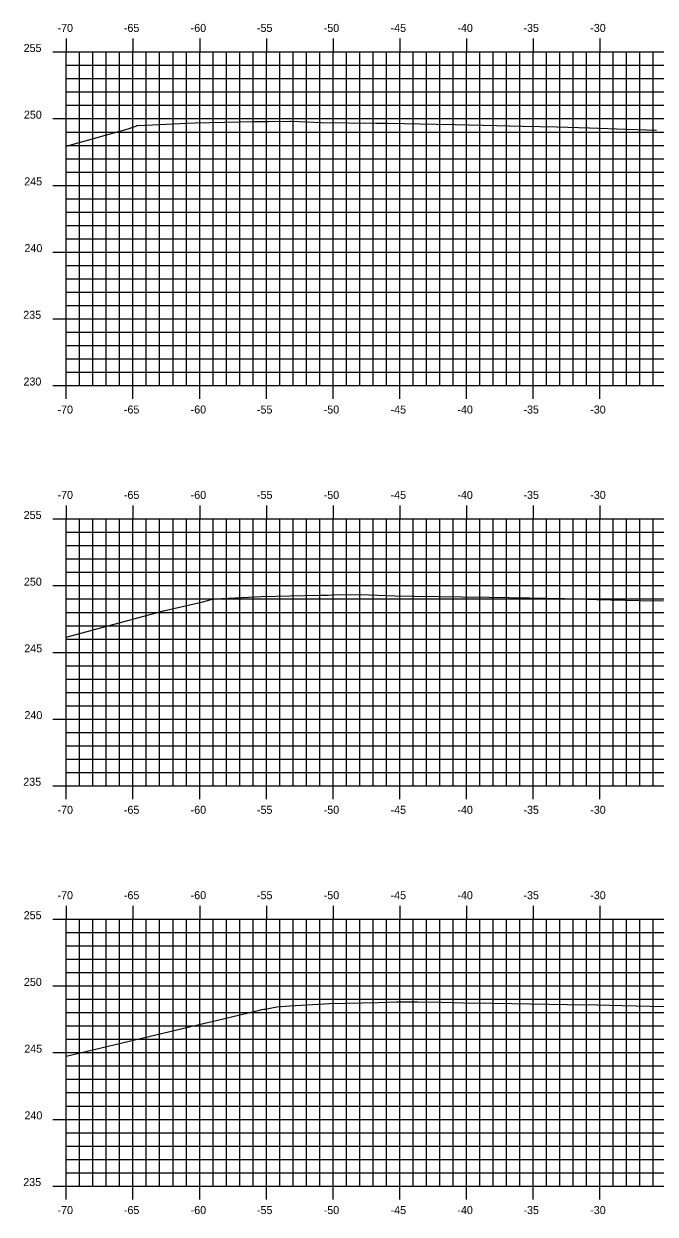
# Model space of a CAD drawing. Extents: x 1170543 to 1177585, y 609599 to 610623.
# Drawn here: x 1172327.3 to 1172374.7, y 610275.7 to 610364.9 of the extents above; entities that cross this region are included whole.
import ezdxf

# ---------------------------------------------------------------- set-up
doc = ezdxf.new("R2010")
doc.units = 0
for name, color, linetype in [('H_V ANNOTATION', 7, 'Continuous'), ('MAJOR', 7, 'Continuous'), ('MINOR', 7, 'Continuous'), ('S_Roadway_Centerline', 7, 'Continuous')]:
    doc.layers.add(name, color=color, linetype=linetype)

msp = doc.modelspace()

# ---------------------------------------------------------------- linework, layer by layer
at = {"layer": 'MAJOR'}
for p, q in [((1172330.524, 610363.803), (1172330.524, 610362.801)), ((1172335.524, 610363.803), (1172335.524, 610362.801)), ((1172340.524, 610363.803), (1172340.524, 610362.801)), ((1172345.524, 610363.803), (1172345.524, 610362.801)), ((1172350.524, 610363.803), (1172350.524, 610362.801)), ((1172355.524, 610363.803), (1172355.524, 610362.801)), ((1172360.524, 610363.803), (1172360.524, 610362.801)), ((1172365.524, 610363.803), (1172365.524, 610362.801)), ((1172370.524, 610363.803), (1172370.524, 610362.801)), ((1172329.522, 610362.801), (1172330.524, 610362.801)), ((1172330.524, 610362.801), (1172470.524, 610362.801)), ((1172330.524, 610337.801), (1172330.524, 610362.801)), ((1172330.524, 610337.801), (1172330.524, 610362.801)), ((1172330.524, 610362.801), (1172470.524, 610362.801)), ((1172335.524, 610337.801), (1172335.524, 610362.801)), ((1172340.524, 610337.801), (1172340.524, 610362.801)), ((1172345.524, 610337.801), (1172345.524, 610362.801)), ((1172350.524, 610337.801), (1172350.524, 610362.801)), ((1172355.524, 610337.801), (1172355.524, 610362.801)), ((1172360.524, 610337.801), (1172360.524, 610362.801)), ((1172365.524, 610337.801), (1172365.524, 610362.801)), ((1172370.524, 610337.801), (1172370.524, 610362.801)), ((1172329.522, 610357.801), (1172330.524, 610357.801)), ((1172330.524, 610357.801), (1172470.524, 610357.801)), ((1172329.522, 610352.801), (1172330.524, 610352.801)), ((1172330.524, 610352.801), (1172470.524, 610352.801)), ((1172329.522, 610347.801), (1172330.524, 610347.801)), ((1172330.524, 610347.801), (1172470.524, 610347.801)), ((1172329.522, 610342.801), (1172330.524, 610342.801)), ((1172330.524, 610342.801), (1172470.524, 610342.801)), ((1172329.522, 610337.801), (1172330.524, 610337.801)), ((1172330.524, 610337.801), (1172470.524, 610337.801)), ((1172330.524, 610337.801), (1172470.524, 610337.801)), ((1172330.524, 610336.799), (1172330.524, 610337.801)), ((1172335.524, 610336.799), (1172335.524, 610337.801)), ((1172340.524, 610336.799), (1172340.524, 610337.801)), ((1172345.524, 610336.799), (1172345.524, 610337.801)), ((1172350.524, 610336.799), (1172350.524, 610337.801)), ((1172355.524, 610336.799), (1172355.524, 610337.801)), ((1172360.524, 610336.799), (1172360.524, 610337.801)), ((1172365.524, 610336.799), (1172365.524, 610337.801)), ((1172370.524, 610336.799), (1172370.524, 610337.801)), ((1172330.524, 610328.803), (1172330.524, 610327.801)), ((1172335.524, 610328.803), (1172335.524, 610327.801)), ((1172340.524, 610328.803), (1172340.524, 610327.801)), ((1172345.524, 610328.803), (1172345.524, 610327.801)), ((1172350.524, 610328.803), (1172350.524, 610327.801)), ((1172355.524, 610328.803), (1172355.524, 610327.801)), ((1172360.524, 610328.803), (1172360.524, 610327.801)), ((1172365.524, 610328.803), (1172365.524, 610327.801)), ((1172370.524, 610328.803), (1172370.524, 610327.801)), ((1172329.522, 610327.801), (1172330.524, 610327.801)), ((1172330.524, 610327.801), (1172470.524, 610327.801)), ((1172330.524, 610307.801), (1172330.524, 610327.801)), ((1172330.524, 610307.801), (1172330.524, 610327.801)), ((1172330.524, 610327.801), (1172470.524, 610327.801)), ((1172335.524, 610307.801), (1172335.524, 610327.801)), ((1172340.524, 610307.801), (1172340.524, 610327.801)), ((1172345.524, 610307.801), (1172345.524, 610327.801)), ((1172350.524, 610307.801), (1172350.524, 610327.801)), ((1172355.524, 610307.801), (1172355.524, 610327.801)), ((1172360.524, 610307.801), (1172360.524, 610327.801)), ((1172365.524, 610307.801), (1172365.524, 610327.801)), ((1172370.524, 610307.801), (1172370.524, 610327.801)), ((1172329.522, 610322.801), (1172330.524, 610322.801)), ((1172330.524, 610322.801), (1172470.524, 610322.801)), ((1172329.522, 610317.801), (1172330.524, 610317.801)), ((1172330.524, 610317.801), (1172470.524, 610317.801)), ((1172329.522, 610312.801), (1172330.524, 610312.801)), ((1172330.524, 610312.801), (1172470.524, 610312.801)), ((1172329.522, 610307.801), (1172330.524, 610307.801)), ((1172330.524, 610307.801), (1172470.524, 610307.801)), ((1172330.524, 610307.801), (1172470.524, 610307.801)), ((1172330.524, 610306.799), (1172330.524, 610307.801)), ((1172335.524, 610306.799), (1172335.524, 610307.801)), ((1172340.524, 610306.799), (1172340.524, 610307.801)), ((1172345.524, 610306.799), (1172345.524, 610307.801)), ((1172350.524, 610306.799), (1172350.524, 610307.801)), ((1172355.524, 610306.799), (1172355.524, 610307.801)), ((1172360.524, 610306.799), (1172360.524, 610307.801)), ((1172365.524, 610306.799), (1172365.524, 610307.801)), ((1172370.524, 610306.799), (1172370.524, 610307.801)), ((1172330.524, 610298.803), (1172330.524, 610297.801)), ((1172335.524, 610298.803), (1172335.524, 610297.801)), ((1172340.524, 610298.803), (1172340.524, 610297.801)), ((1172345.524, 610298.803), (1172345.524, 610297.801)), ((1172350.524, 610298.803), (1172350.524, 610297.801)), ((1172355.524, 610298.803), (1172355.524, 610297.801)), ((1172360.524, 610298.803), (1172360.524, 610297.801)), ((1172365.524, 610298.803), (1172365.524, 610297.801)), ((1172370.524, 610298.803), (1172370.524, 610297.801)), ((1172329.522, 610297.801), (1172330.524, 610297.801)), ((1172330.524, 610297.801), (1172470.524, 610297.801)), ((1172330.524, 610277.801), (1172330.524, 610297.801)), ((1172330.524, 610277.801), (1172330.524, 610297.801)), ((1172330.524, 610297.801), (1172470.524, 610297.801)), ((1172335.524, 610277.801), (1172335.524, 610297.801)), ((1172340.524, 610277.801), (1172340.524, 610297.801)), ((1172345.524, 610277.801), (1172345.524, 610297.801)), ((1172350.524, 610277.801), (1172350.524, 610297.801)), ((1172355.524, 610277.801), (1172355.524, 610297.801)), ((1172360.524, 610277.801), (1172360.524, 610297.801)), ((1172365.524, 610277.801), (1172365.524, 610297.801)), ((1172370.524, 610277.801), (1172370.524, 610297.801)), ((1172329.522, 610292.801), (1172330.524, 610292.801)), ((1172330.524, 610292.801), (1172470.524, 610292.801)), ((1172329.522, 610287.801), (1172330.524, 610287.801)), ((1172330.524, 610287.801), (1172470.524, 610287.801)), ((1172329.522, 610282.801), (1172330.524, 610282.801)), ((1172330.524, 610282.801), (1172470.524, 610282.801)), ((1172329.522, 610277.801), (1172330.524, 610277.801)), ((1172330.524, 610277.801), (1172470.524, 610277.801)), ((1172330.524, 610277.801), (1172470.524, 610277.801)), ((1172330.524, 610276.799), (1172330.524, 610277.801)), ((1172335.524, 610276.799), (1172335.524, 610277.801)), ((1172340.524, 610276.799), (1172340.524, 610277.801)), ((1172345.524, 610276.799), (1172345.524, 610277.801)), ((1172350.524, 610276.799), (1172350.524, 610277.801)), ((1172355.524, 610276.799), (1172355.524, 610277.801)), ((1172360.524, 610276.799), (1172360.524, 610277.801)), ((1172365.524, 610276.799), (1172365.524, 610277.801)), ((1172370.524, 610276.799), (1172370.524, 610277.801))]:
    msp.add_line(p, q, dxfattribs=at)
at = {"layer": 'MINOR'}
for p, q in [((1172331.524, 610337.801), (1172331.524, 610362.801)), ((1172332.524, 610337.801), (1172332.524, 610362.801)), ((1172333.524, 610337.801), (1172333.524, 610362.801)), ((1172334.524, 610337.801), (1172334.524, 610362.801)), ((1172336.524, 610337.801), (1172336.524, 610362.801)), ((1172337.524, 610337.801), (1172337.524, 610362.801)), ((1172338.524, 610337.801), (1172338.524, 610362.801)), ((1172339.524, 610337.801), (1172339.524, 610362.801)), ((1172341.524, 610337.801), (1172341.524, 610362.801)), ((1172342.524, 610337.801), (1172342.524, 610362.801)), ((1172343.524, 610337.801), (1172343.524, 610362.801)), ((1172344.524, 610337.801), (1172344.524, 610362.801)), ((1172346.524, 610337.801), (1172346.524, 610362.801)), ((1172347.524, 610337.801), (1172347.524, 610362.801)), ((1172348.524, 610337.801), (1172348.524, 610362.801)), ((1172349.524, 610337.801), (1172349.524, 610362.801)), ((1172351.524, 610337.801), (1172351.524, 610362.801)), ((1172352.524, 610337.801), (1172352.524, 610362.801)), ((1172353.524, 610337.801), (1172353.524, 610362.801)), ((1172354.524, 610337.801), (1172354.524, 610362.801)), ((1172356.524, 610337.801), (1172356.524, 610362.801)), ((1172357.524, 610337.801), (1172357.524, 610362.801)), ((1172358.524, 610337.801), (1172358.524, 610362.801)), ((1172359.524, 610337.801), (1172359.524, 610362.801)), ((1172361.524, 610337.801), (1172361.524, 610362.801)), ((1172362.524, 610337.801), (1172362.524, 610362.801)), ((1172363.524, 610337.801), (1172363.524, 610362.801)), ((1172364.524, 610337.801), (1172364.524, 610362.801)), ((1172366.524, 610337.801), (1172366.524, 610362.801)), ((1172367.524, 610337.801), (1172367.524, 610362.801)), ((1172368.524, 610337.801), (1172368.524, 610362.801)), ((1172369.524, 610337.801), (1172369.524, 610362.801)), ((1172371.524, 610337.801), (1172371.524, 610362.801)), ((1172372.524, 610337.801), (1172372.524, 610362.801)), ((1172373.524, 610337.801), (1172373.524, 610362.801)), ((1172374.524, 610337.801), (1172374.524, 610362.801)), ((1172330.524, 610361.801), (1172470.524, 610361.801)), ((1172330.524, 610361.801), (1172331.526, 610361.801)), ((1172330.524, 610360.801), (1172470.524, 610360.801)), ((1172330.524, 610360.801), (1172331.526, 610360.801)), ((1172330.524, 610359.801), (1172470.524, 610359.801)), ((1172330.524, 610359.801), (1172331.526, 610359.801)), ((1172330.524, 610358.801), (1172470.524, 610358.801)), ((1172330.524, 610358.801), (1172331.526, 610358.801)), ((1172330.524, 610356.801), (1172470.524, 610356.801)), ((1172330.524, 610356.801), (1172331.526, 610356.801)), ((1172330.524, 610355.801), (1172470.524, 610355.801)), ((1172330.524, 610355.801), (1172331.526, 610355.801)), ((1172330.524, 610354.801), (1172470.524, 610354.801)), ((1172330.524, 610354.801), (1172331.526, 610354.801)), ((1172330.524, 610353.801), (1172470.524, 610353.801)), ((1172330.524, 610353.801), (1172331.526, 610353.801)), ((1172330.524, 610351.801), (1172470.524, 610351.801)), ((1172330.524, 610351.801), (1172331.526, 610351.801)), ((1172330.524, 610350.801), (1172470.524, 610350.801)), ((1172330.524, 610350.801), (1172331.526, 610350.801)), ((1172330.524, 610349.801), (1172470.524, 610349.801)), ((1172330.524, 610349.801), (1172331.526, 610349.801)), ((1172330.524, 610348.801), (1172470.524, 610348.801)), ((1172330.524, 610348.801), (1172331.526, 610348.801)), ((1172330.524, 610346.801), (1172470.524, 610346.801)), ((1172330.524, 610346.801), (1172331.526, 610346.801)), ((1172330.524, 610345.801), (1172470.524, 610345.801)), ((1172330.524, 610345.801), (1172331.526, 610345.801)), ((1172330.524, 610344.801), (1172470.524, 610344.801)), ((1172330.524, 610344.801), (1172331.526, 610344.801)), ((1172330.524, 610343.801), (1172470.524, 610343.801)), ((1172330.524, 610343.801), (1172331.526, 610343.801)), ((1172330.524, 610341.801), (1172470.524, 610341.801)), ((1172330.524, 610341.801), (1172331.526, 610341.801)), ((1172330.524, 610340.801), (1172470.524, 610340.801)), ((1172330.524, 610340.801), (1172331.526, 610340.801)), ((1172330.524, 610339.801), (1172470.524, 610339.801)), ((1172330.524, 610339.801), (1172331.526, 610339.801)), ((1172330.524, 610338.801), (1172470.524, 610338.801)), ((1172330.524, 610338.801), (1172331.526, 610338.801)), ((1172331.524, 610307.801), (1172331.524, 610327.801)), ((1172332.524, 610307.801), (1172332.524, 610327.801)), ((1172333.524, 610307.801), (1172333.524, 610327.801)), ((1172334.524, 610307.801), (1172334.524, 610327.801)), ((1172336.524, 610307.801), (1172336.524, 610327.801)), ((1172337.524, 610307.801), (1172337.524, 610327.801)), ((1172338.524, 610307.801), (1172338.524, 610327.801)), ((1172339.524, 610307.801), (1172339.524, 610327.801)), ((1172341.524, 610307.801), (1172341.524, 610327.801)), ((1172342.524, 610307.801), (1172342.524, 610327.801)), ((1172343.524, 610307.801), (1172343.524, 610327.801)), ((1172344.524, 610307.801), (1172344.524, 610327.801)), ((1172346.524, 610307.801), (1172346.524, 610327.801)), ((1172347.524, 610307.801), (1172347.524, 610327.801)), ((1172348.524, 610307.801), (1172348.524, 610327.801)), ((1172349.524, 610307.801), (1172349.524, 610327.801)), ((1172351.524, 610307.801), (1172351.524, 610327.801)), ((1172352.524, 610307.801), (1172352.524, 610327.801)), ((1172353.524, 610307.801), (1172353.524, 610327.801)), ((1172354.524, 610307.801), (1172354.524, 610327.801)), ((1172356.524, 610307.801), (1172356.524, 610327.801)), ((1172357.524, 610307.801), (1172357.524, 610327.801)), ((1172358.524, 610307.801), (1172358.524, 610327.801)), ((1172359.524, 610307.801), (1172359.524, 610327.801)), ((1172361.524, 610307.801), (1172361.524, 610327.801)), ((1172362.524, 610307.801), (1172362.524, 610327.801)), ((1172363.524, 610307.801), (1172363.524, 610327.801)), ((1172364.524, 610307.801), (1172364.524, 610327.801)), ((1172366.524, 610307.801), (1172366.524, 610327.801)), ((1172367.524, 610307.801), (1172367.524, 610327.801)), ((1172368.524, 610307.801), (1172368.524, 610327.801)), ((1172369.524, 610307.801), (1172369.524, 610327.801)), ((1172371.524, 610307.801), (1172371.524, 610327.801)), ((1172372.524, 610307.801), (1172372.524, 610327.801)), ((1172373.524, 610307.801), (1172373.524, 610327.801)), ((1172374.524, 610307.801), (1172374.524, 610327.801)), ((1172330.524, 610326.801), (1172470.524, 610326.801)), ((1172330.524, 610326.801), (1172331.526, 610326.801)), ((1172330.524, 610325.801), (1172470.524, 610325.801)), ((1172330.524, 610325.801), (1172331.526, 610325.801)), ((1172330.524, 610324.801), (1172470.524, 610324.801)), ((1172330.524, 610324.801), (1172331.526, 610324.801)), ((1172330.524, 610323.801), (1172470.524, 610323.801)), ((1172330.524, 610323.801), (1172331.526, 610323.801)), ((1172330.524, 610321.801), (1172470.524, 610321.801)), ((1172330.524, 610321.801), (1172331.526, 610321.801)), ((1172330.524, 610320.801), (1172470.524, 610320.801)), ((1172330.524, 610320.801), (1172331.526, 610320.801)), ((1172330.524, 610319.801), (1172470.524, 610319.801)), ((1172330.524, 610319.801), (1172331.526, 610319.801)), ((1172330.524, 610318.801), (1172470.524, 610318.801)), ((1172330.524, 610318.801), (1172331.526, 610318.801)), ((1172330.524, 610316.801), (1172470.524, 610316.801)), ((1172330.524, 610316.801), (1172331.526, 610316.801)), ((1172330.524, 610315.801), (1172470.524, 610315.801)), ((1172330.524, 610315.801), (1172331.526, 610315.801)), ((1172330.524, 610314.801), (1172470.524, 610314.801)), ((1172330.524, 610314.801), (1172331.526, 610314.801)), ((1172330.524, 610313.801), (1172470.524, 610313.801)), ((1172330.524, 610313.801), (1172331.526, 610313.801)), ((1172330.524, 610311.801), (1172470.524, 610311.801)), ((1172330.524, 610311.801), (1172331.526, 610311.801)), ((1172330.524, 610310.801), (1172470.524, 610310.801)), ((1172330.524, 610310.801), (1172331.526, 610310.801)), ((1172330.524, 610309.801), (1172470.524, 610309.801)), ((1172330.524, 610309.801), (1172331.526, 610309.801)), ((1172330.524, 610308.801), (1172470.524, 610308.801)), ((1172330.524, 610308.801), (1172331.526, 610308.801)), ((1172331.524, 610277.801), (1172331.524, 610297.801)), ((1172332.524, 610277.801), (1172332.524, 610297.801)), ((1172333.524, 610277.801), (1172333.524, 610297.801)), ((1172334.524, 610277.801), (1172334.524, 610297.801)), ((1172336.524, 610277.801), (1172336.524, 610297.801)), ((1172337.524, 610277.801), (1172337.524, 610297.801)), ((1172338.524, 610277.801), (1172338.524, 610297.801)), ((1172339.524, 610277.801), (1172339.524, 610297.801)), ((1172341.524, 610277.801), (1172341.524, 610297.801)), ((1172342.524, 610277.801), (1172342.524, 610297.801)), ((1172343.524, 610277.801), (1172343.524, 610297.801)), ((1172344.524, 610277.801), (1172344.524, 610297.801)), ((1172346.524, 610277.801), (1172346.524, 610297.801)), ((1172347.524, 610277.801), (1172347.524, 610297.801)), ((1172348.524, 610277.801), (1172348.524, 610297.801)), ((1172349.524, 610277.801), (1172349.524, 610297.801)), ((1172351.524, 610277.801), (1172351.524, 610297.801)), ((1172352.524, 610277.801), (1172352.524, 610297.801)), ((1172353.524, 610277.801), (1172353.524, 610297.801)), ((1172354.524, 610277.801), (1172354.524, 610297.801)), ((1172356.524, 610277.801), (1172356.524, 610297.801)), ((1172357.524, 610277.801), (1172357.524, 610297.801)), ((1172358.524, 610277.801), (1172358.524, 610297.801)), ((1172359.524, 610277.801), (1172359.524, 610297.801)), ((1172361.524, 610277.801), (1172361.524, 610297.801)), ((1172362.524, 610277.801), (1172362.524, 610297.801)), ((1172363.524, 610277.801), (1172363.524, 610297.801)), ((1172364.524, 610277.801), (1172364.524, 610297.801)), ((1172366.524, 610277.801), (1172366.524, 610297.801)), ((1172367.524, 610277.801), (1172367.524, 610297.801)), ((1172368.524, 610277.801), (1172368.524, 610297.801)), ((1172369.524, 610277.801), (1172369.524, 610297.801)), ((1172371.524, 610277.801), (1172371.524, 610297.801)), ((1172372.524, 610277.801), (1172372.524, 610297.801)), ((1172373.524, 610277.801), (1172373.524, 610297.801)), ((1172374.524, 610277.801), (1172374.524, 610297.801)), ((1172330.524, 610296.801), (1172470.524, 610296.801)), ((1172330.524, 610296.801), (1172331.526, 610296.801)), ((1172330.524, 610295.801), (1172470.524, 610295.801)), ((1172330.524, 610295.801), (1172331.526, 610295.801)), ((1172330.524, 610294.801), (1172470.524, 610294.801)), ((1172330.524, 610294.801), (1172331.526, 610294.801)), ((1172330.524, 610293.801), (1172470.524, 610293.801)), ((1172330.524, 610293.801), (1172331.526, 610293.801)), ((1172330.524, 610291.801), (1172470.524, 610291.801)), ((1172330.524, 610291.801), (1172331.526, 610291.801)), ((1172330.524, 610290.801), (1172470.524, 610290.801)), ((1172330.524, 610290.801), (1172331.526, 610290.801)), ((1172330.524, 610289.801), (1172470.524, 610289.801)), ((1172330.524, 610289.801), (1172331.526, 610289.801)), ((1172330.524, 610288.801), (1172470.524, 610288.801)), ((1172330.524, 610288.801), (1172331.526, 610288.801)), ((1172330.524, 610286.801), (1172470.524, 610286.801)), ((1172330.524, 610286.801), (1172331.526, 610286.801)), ((1172330.524, 610285.801), (1172470.524, 610285.801)), ((1172330.524, 610285.801), (1172331.526, 610285.801)), ((1172330.524, 610284.801), (1172470.524, 610284.801)), ((1172330.524, 610284.801), (1172331.526, 610284.801)), ((1172330.524, 610283.801), (1172470.524, 610283.801)), ((1172330.524, 610283.801), (1172331.526, 610283.801)), ((1172330.524, 610281.801), (1172470.524, 610281.801)), ((1172330.524, 610281.801), (1172331.526, 610281.801)), ((1172330.524, 610280.801), (1172470.524, 610280.801)), ((1172330.524, 610280.801), (1172331.526, 610280.801)), ((1172330.524, 610279.801), (1172470.524, 610279.801)), ((1172330.524, 610279.801), (1172331.526, 610279.801)), ((1172330.524, 610278.801), (1172470.524, 610278.801)), ((1172330.524, 610278.801), (1172331.526, 610278.801))]:
    msp.add_line(p, q, dxfattribs=at)
at = {"layer": 'S_Roadway_Centerline'}
for points in [[(1172330.524, 610355.73), (1172335.165, 610357.035), (1172335.519, 610357.161), (1172335.725, 610357.246), (1172335.819, 610357.285), (1172336.998, 610357.344), (1172339.562, 610357.473), (1172340.187, 610357.487), (1172344.594, 610357.586), (1172344.658, 610357.587), (1172345.711, 610357.595), (1172347.282, 610357.606), (1172347.373, 610357.603), (1172349.627, 610357.525), (1172353.748, 610357.466), (1172354.659, 610357.453), (1172358.267, 610357.393), (1172359.692, 610357.369), (1172362.785, 610357.295), (1172364.724, 610357.246), (1172367.302, 610357.179), (1172369.757, 610357.114), (1172371.819, 610357.043), (1172374.789, 610356.936)], [(1172330.524, 610318.936), (1172337.808, 610320.902), (1172340.22, 610321.475), (1172340.559, 610321.544), (1172340.667, 610321.573), (1172340.753, 610321.597), (1172341.569, 610321.802), (1172342.188, 610321.833), (1172345.131, 610321.982), (1172349.479, 610322.081), (1172350.159, 610322.094), (1172350.556, 610322.102), (1172352.685, 610322.13), (1172353.222, 610322.109), (1172355.187, 610322.04), (1172356.623, 610322.021), (1172360.214, 610321.972), (1172362.246, 610321.941), (1172365.242, 610321.894), (1172367.87, 610321.828), (1172370.27, 610321.769), (1172373.495, 610321.694), (1172375.298, 610321.651)], [(1172330.524, 610287.534), (1172345.002, 610290.983), (1172345.177, 610291.027), (1172345.323, 610291.063), (1172345.423, 610291.056), (1172346.313, 610291.245), (1172347.277, 610291.311), (1172350.265, 610291.494), (1172353.89, 610291.57), (1172355.289, 610291.599), (1172356.892, 610291.613), (1172358.672, 610291.587), (1172360.312, 610291.53), (1172362.554, 610291.498), (1172365.336, 610291.458), (1172368.119, 610291.419), (1172370.359, 610291.385), (1172372.202, 610291.339), (1172375.384, 610291.254)]]:
    msp.add_lwpolyline(points, dxfattribs=at)

# ---------------------------------------------------------------- texts
at = {"layer": 'H_V ANNOTATION'}
for s, p in [('-70', (1172329.865, 610364.301)), ('-65', (1172334.841, 610364.301)), ('-60', (1172339.849, 610364.301)), ('-55', (1172344.82, 610364.301)), ('-50', (1172349.828, 610364.301)), ('-45', (1172354.841, 610364.301)), ('-40', (1172359.849, 610364.301)), ('-35', (1172364.804, 610364.301)), ('-30', (1172369.812, 610364.301)), ('255', (1172327.327, 610362.801)), ('250', (1172327.343, 610357.801)), ('245', (1172327.37, 610352.801)), ('240', (1172327.386, 610347.801)), ('235', (1172327.295, 610342.801)), ('230', (1172327.311, 610337.801)), ('-70', (1172329.865, 610335.701)), ('-65', (1172334.841, 610335.701)), ('-60', (1172339.849, 610335.701)), ('-55', (1172344.82, 610335.701)), ('-50', (1172349.828, 610335.701)), ('-45', (1172354.841, 610335.701)), ('-40', (1172359.849, 610335.701)), ('-35', (1172364.804, 610335.701)), ('-30', (1172369.812, 610335.701)), ('-70', (1172329.865, 610329.301)), ('-65', (1172334.841, 610329.301)), ('-60', (1172339.849, 610329.301)), ('-55', (1172344.82, 610329.301)), ('-50', (1172349.828, 610329.301)), ('-45', (1172354.841, 610329.301)), ('-40', (1172359.849, 610329.301)), ('-35', (1172364.804, 610329.301)), ('-30', (1172369.812, 610329.301)), ('255', (1172327.327, 610327.801)), ('250', (1172327.343, 610322.801)), ('245', (1172327.37, 610317.801)), ('240', (1172327.386, 610312.801)), ('235', (1172327.295, 610307.801)), ('-70', (1172329.865, 610305.701)), ('-65', (1172334.841, 610305.701)), ('-60', (1172339.849, 610305.701)), ('-50', (1172349.828, 610305.701)), ('-40', (1172359.849, 610305.701)), ('-35', (1172364.804, 610305.701)), ('-30', (1172369.812, 610305.701)), ('-55', (1172344.82, 610305.701)), ('-45', (1172354.841, 610305.701)), ('-70', (1172329.865, 610299.301)), ('-65', (1172334.841, 610299.301)), ('-60', (1172339.849, 610299.301)), ('-55', (1172344.82, 610299.301)), ('-50', (1172349.828, 610299.301)), ('-45', (1172354.841, 610299.301)), ('-40', (1172359.849, 610299.301)), ('-35', (1172364.804, 610299.301)), ('-30', (1172369.812, 610299.301)), ('255', (1172327.327, 610297.801)), ('250', (1172327.343, 610292.801)), ('245', (1172327.37, 610287.801)), ('240', (1172327.386, 610282.801)), ('235', (1172327.295, 610277.801)), ('-70', (1172329.865, 610275.701)), ('-65', (1172334.841, 610275.701)), ('-60', (1172339.849, 610275.701)), ('-55', (1172344.82, 610275.701)), ('-50', (1172349.828, 610275.701)), ('-45', (1172354.841, 610275.701)), ('-40', (1172359.849, 610275.701)), ('-35', (1172364.804, 610275.701)), ('-30', (1172369.812, 610275.701))]:
    msp.add_text(s, height=0.6, dxfattribs=at).set_placement(p)

doc.saveas('drawing.dxf')
